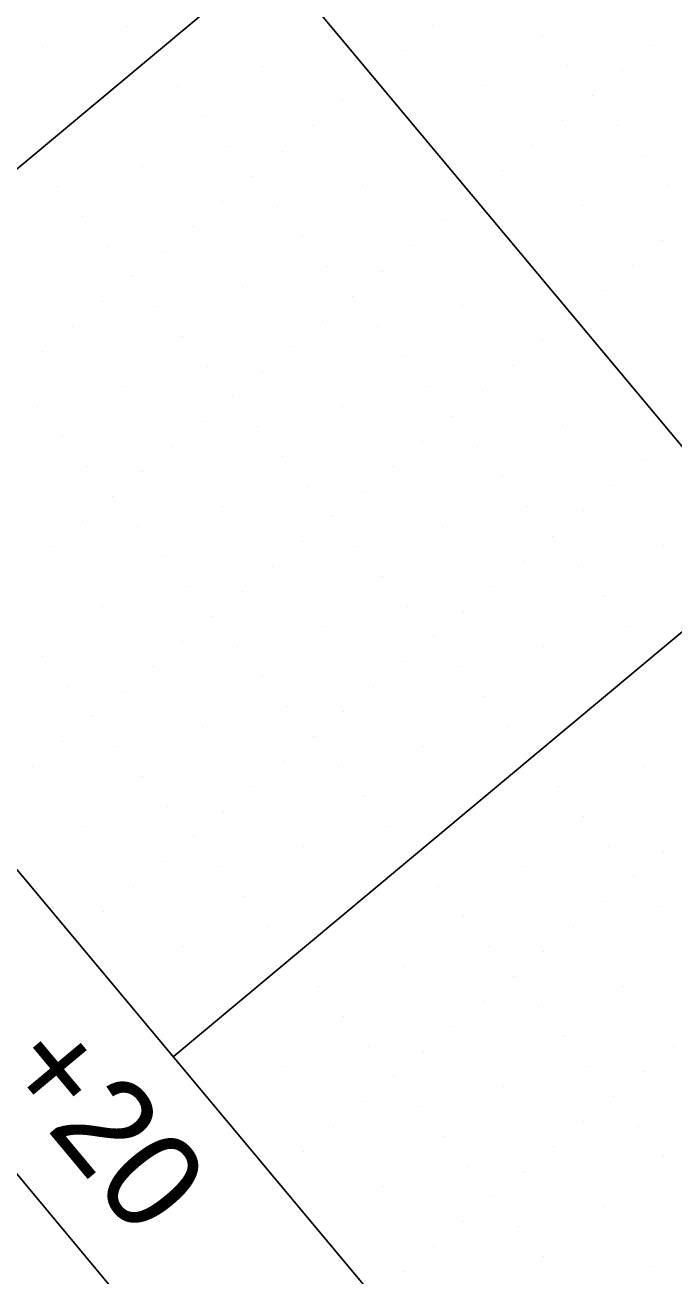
# Model space of a CAD drawing. Extents: x 2042995 to 2043795, y 305365 to 306249.
# Drawn here: x 2043306.46 to 2043323.06, y 305607.66 to 305639.67 of the extents above; entities that cross this region are included whole.
import ezdxf

# ---------------------------------------------------------------- set-up
doc = ezdxf.new("R2010")
doc.units = 0
for name, color, linetype in [('BR_BORDER LINES', 7, 'Continuous'), ('BR_CONCRETE', 7, 'Continuous'), ('BR_GRID DOTS', 7, 'Continuous'), ('BR_GRID LINES', 7, 'Continuous'), ('BR_TEXT', 7, 'Continuous')]:
    doc.layers.add(name, color=color, linetype=linetype)

msp = doc.modelspace()

# ---------------------------------------------------------------- linework, layer by layer
at = {"layer": 'BR_BORDER LINES'}
for p, q in [((2043026.498, 305945.211), (2043458.121, 305428.416)), ((2043041.019, 305935.624), (2043355.122, 305559.54))]:
    msp.add_line(p, q, dxfattribs=at)
at = {"layer": 'BR_CONCRETE'}
msp.add_spline([(2043139.109, 306017.548), (2043148.199, 306007.16), (2043160.233, 305993.368), (2043172.245, 305979.557), (2043184.234, 305965.727), (2043196.201, 305951.879), (2043208.145, 305938.012), (2043220.067, 305924.126), (2043231.966, 305910.221), (2043243.843, 305896.297), (2043255.698, 305882.355), (2043267.529, 305868.394), (2043279.339, 305854.414), (2043291.126, 305840.415), (2043302.89, 305826.398), (2043314.632, 305812.361), (2043326.352, 305798.306), (2043338.049, 305784.233), (2043349.724, 305770.14), (2043361.376, 305756.029), (2043373.005, 305741.899), (2043384.613, 305727.75), (2043396.197, 305713.582), (2043407.76, 305699.396), (2043419.299, 305685.191), (2043430.817, 305670.967), (2043442.311, 305656.724), (2043453.784, 305642.463), (2043465.234, 305628.182), (2043476.661, 305613.883), (2043488.066, 305599.566), (2043499.448, 305585.229), (2043510.808, 305570.874), (2043522.146, 305556.5), (2043533.461, 305542.107), (2043544.753, 305527.695), (2043547.219, 305524.543)], degree=3, dxfattribs=at)
at = {"layer": 'BR_GRID DOTS'}
for p, q in [((2043309.069, 305639.641), (2043309.069, 305639.641)), ((2043316.879, 305639.649), (2043316.879, 305639.649)), ((2043319.696, 305639.396), (2043319.696, 305639.396)), ((2043306.893, 305639.126), (2043306.893, 305639.126)), ((2043316.111, 305639.008), (2043316.111, 305639.008)), ((2043322.513, 305639.143), (2043322.513, 305639.143)), ((2043312.527, 305638.62), (2043312.527, 305638.62)), ((2043315.344, 305638.367), (2043315.344, 305638.367)), ((2043320.337, 305638.629), (2043320.337, 305638.629)), ((2043321.746, 305638.502), (2043321.746, 305638.502)), ((2043310.351, 305638.105), (2043310.351, 305638.105)), ((2043318.161, 305638.114), (2043318.161, 305638.114)), ((2043314.576, 305637.726), (2043314.576, 305637.726)), ((2043320.978, 305637.861), (2043320.978, 305637.861)), ((2043310.992, 305637.338), (2043310.992, 305637.338)), ((2043313.809, 305637.085), (2043313.809, 305637.085)), ((2043320.211, 305637.22), (2043320.211, 305637.22)), ((2043321.619, 305637.094), (2043321.619, 305637.094)), ((2043311.633, 305636.57), (2043311.633, 305636.57)), ((2043313.041, 305636.444), (2043313.041, 305636.444)), ((2043319.443, 305636.579), (2043319.443, 305636.579)), ((2043322.26, 305636.326), (2043322.26, 305636.326)), ((2043309.457, 305636.056), (2043309.457, 305636.056)), ((2043312.274, 305635.803), (2043312.274, 305635.803)), ((2043318.675, 305635.938), (2043318.675, 305635.938)), ((2043307.281, 305635.541), (2043307.281, 305635.541)), ((2043315.091, 305635.55), (2043315.091, 305635.55)), ((2043322.901, 305635.558), (2043322.901, 305635.558)), ((2043311.506, 305635.162), (2043311.506, 305635.162)), ((2043317.908, 305635.297), (2043317.908, 305635.297)), ((2043312.915, 305635.035), (2043312.915, 305635.035)), ((2043320.725, 305635.044), (2043320.725, 305635.044)), ((2043307.922, 305634.774), (2043307.922, 305634.774)), ((2043310.739, 305634.521), (2043310.739, 305634.521)), ((2043317.14, 305634.656), (2043317.14, 305634.656)), ((2043313.556, 305634.268), (2043313.556, 305634.268)), ((2043308.563, 305634.006), (2043308.563, 305634.006)), ((2043309.971, 305633.88), (2043309.971, 305633.88)), ((2043316.373, 305634.015), (2043316.373, 305634.015)), ((2043322.775, 305634.15), (2043322.775, 305634.15)), ((2043309.204, 305633.239), (2043309.204, 305633.239)), ((2043314.197, 305633.5), (2043314.197, 305633.5)), ((2043315.605, 305633.374), (2043315.605, 305633.374)), ((2043322.007, 305633.509), (2043322.007, 305633.509)), ((2043312.021, 305632.986), (2043312.021, 305632.986)), ((2043308.436, 305632.598), (2043308.436, 305632.598)), ((2043314.838, 305632.733), (2043314.838, 305632.733)), ((2043321.24, 305632.868), (2043321.24, 305632.868)), ((2043309.845, 305632.471), (2043309.845, 305632.471)), ((2043317.655, 305632.48), (2043317.655, 305632.48)), ((2043307.669, 305631.957), (2043307.669, 305631.957)), ((2043314.07, 305632.092), (2043314.07, 305632.092)), ((2043315.479, 305631.965), (2043315.479, 305631.965)), ((2043320.472, 305632.227), (2043320.472, 305632.227)), ((2043310.486, 305631.704), (2043310.486, 305631.704)), ((2043306.901, 305631.316), (2043306.901, 305631.316)), ((2043313.303, 305631.451), (2043313.303, 305631.451)), ((2043319.705, 305631.586), (2043319.705, 305631.586)), ((2043316.12, 305631.198), (2043316.12, 305631.198)), ((2043311.127, 305630.936), (2043311.127, 305630.936)), ((2043312.535, 305630.81), (2043312.535, 305630.81)), ((2043318.937, 305630.945), (2043318.937, 305630.945)), ((2043308.951, 305630.422), (2043308.951, 305630.422)), ((2043316.761, 305630.43), (2043316.761, 305630.43)), ((2043311.768, 305630.169), (2043311.768, 305630.169)), ((2043318.17, 305630.304), (2043318.17, 305630.304)), ((2043306.775, 305629.907), (2043306.775, 305629.907)), ((2043314.585, 305629.916), (2043314.585, 305629.916)), ((2043311, 305629.528), (2043311, 305629.528)), ((2043312.409, 305629.401), (2043312.409, 305629.401)), ((2043317.402, 305629.663), (2043317.402, 305629.663)), ((2043320.219, 305629.41), (2043320.219, 305629.41)), ((2043307.416, 305629.14), (2043307.416, 305629.14)), ((2043323.036, 305629.157), (2043323.036, 305629.157)), ((2043310.233, 305628.887), (2043310.233, 305628.887)), ((2043316.634, 305629.022), (2043316.634, 305629.022)), ((2043318.043, 305628.895), (2043318.043, 305628.895)), ((2043313.05, 305628.634), (2043313.05, 305628.634)), ((2043322.269, 305628.516), (2043322.269, 305628.516)), ((2043308.057, 305628.372), (2043308.057, 305628.372)), ((2043309.465, 305628.246), (2043309.465, 305628.246)), ((2043315.867, 305628.381), (2043315.867, 305628.381)), ((2043318.684, 305628.128), (2043318.684, 305628.128)), ((2043313.691, 305627.866), (2043313.691, 305627.866)), ((2043321.501, 305627.875), (2043321.501, 305627.875)), ((2043308.698, 305627.605), (2043308.698, 305627.605)), ((2043315.099, 305627.74), (2043315.099, 305627.74)), ((2043311.515, 305627.352), (2043311.515, 305627.352)), ((2043319.325, 305627.36), (2043319.325, 305627.36)), ((2043320.734, 305627.234), (2043320.734, 305627.234)), ((2043307.93, 305626.964), (2043307.93, 305626.964)), ((2043309.339, 305626.837), (2043309.339, 305626.837)), ((2043314.332, 305627.099), (2043314.332, 305627.099)), ((2043317.149, 305626.846), (2043317.149, 305626.846)), ((2043319.966, 305626.593), (2043319.966, 305626.593)), ((2043307.163, 305626.323), (2043307.163, 305626.323)), ((2043313.564, 305626.458), (2043313.564, 305626.458)), ((2043314.973, 305626.331), (2043314.973, 305626.331)), ((2043322.783, 305626.34), (2043322.783, 305626.34)), ((2043309.98, 305626.07), (2043309.98, 305626.07)), ((2043319.199, 305625.952), (2043319.199, 305625.952)), ((2043312.797, 305625.817), (2043312.797, 305625.817)), ((2043315.614, 305625.564), (2043315.614, 305625.564)), ((2043320.607, 305625.825), (2043320.607, 305625.825)), ((2043310.621, 305625.302), (2043310.621, 305625.302)), ((2043318.431, 305625.311), (2043318.431, 305625.311)), ((2043312.029, 305625.176), (2043312.029, 305625.176)), ((2043321.248, 305625.058), (2043321.248, 305625.058)), ((2043308.445, 305624.788), (2043308.445, 305624.788)), ((2043316.255, 305624.796), (2043316.255, 305624.796)), ((2043317.664, 305624.67), (2043317.664, 305624.67)), ((2043311.262, 305624.535), (2043311.262, 305624.535)), ((2043314.079, 305624.282), (2043314.079, 305624.282)), ((2043321.889, 305624.29), (2043321.889, 305624.29)), ((2043316.896, 305624.029), (2043316.896, 305624.029)), ((2043310.494, 305623.894), (2043310.494, 305623.894)), ((2043311.903, 305623.767), (2043311.903, 305623.767)), ((2043319.713, 305623.776), (2043319.713, 305623.776)), ((2043306.91, 305623.505), (2043306.91, 305623.505)), ((2043316.129, 305623.388), (2043316.129, 305623.388)), ((2043309.727, 305623.252), (2043309.727, 305623.252)), ((2043312.544, 305623), (2043312.544, 305623)), ((2043317.537, 305623.261), (2043317.537, 305623.261)), ((2043307.551, 305622.738), (2043307.551, 305622.738)), ((2043315.361, 305622.747), (2043315.361, 305622.747)), ((2043308.959, 305622.611), (2043308.959, 305622.611)), ((2043318.178, 305622.494), (2043318.178, 305622.494)), ((2043313.185, 305622.232), (2043313.185, 305622.232)), ((2043314.593, 305622.105), (2043314.593, 305622.105)), ((2043308.192, 305621.97), (2043308.192, 305621.97)), ((2043311.009, 305621.717), (2043311.009, 305621.717)), ((2043318.819, 305621.726), (2043318.819, 305621.726)), ((2043313.826, 305621.464), (2043313.826, 305621.464)), ((2043307.424, 305621.329), (2043307.424, 305621.329)), ((2043308.833, 305621.203), (2043308.833, 305621.203)), ((2043316.643, 305621.211), (2043316.643, 305621.211)), ((2043313.058, 305620.823), (2043313.058, 305620.823)), ((2043306.657, 305620.688), (2043306.657, 305620.688)), ((2043309.474, 305620.435), (2043309.474, 305620.435)), ((2043314.467, 305620.697), (2043314.467, 305620.697)), ((2043322.277, 305620.706), (2043322.277, 305620.706)), ((2043312.291, 305620.182), (2043312.291, 305620.182)), ((2043320.101, 305620.191), (2043320.101, 305620.191)), ((2043315.108, 305619.929), (2043315.108, 305619.929)), ((2043310.115, 305619.668), (2043310.115, 305619.668)), ((2043311.523, 305619.541), (2043311.523, 305619.541)), ((2043307.939, 305619.153), (2043307.939, 305619.153)), ((2043315.749, 305619.162), (2043315.749, 305619.162)), ((2043320.742, 305619.423), (2043320.742, 305619.423)), ((2043310.756, 305618.9), (2043310.756, 305618.9)), ((2043313.573, 305618.647), (2043313.573, 305618.647)), ((2043321.383, 305618.656), (2043321.383, 305618.656)), ((2043322.792, 305618.529), (2043322.792, 305618.529)), ((2043309.988, 305618.259), (2043309.988, 305618.259)), ((2043311.397, 305618.133), (2043311.397, 305618.133)), ((2043319.207, 305618.141), (2043319.207, 305618.141)), ((2043322.024, 305617.888), (2043322.024, 305617.888)), ((2043309.221, 305617.618), (2043309.221, 305617.618)), ((2043317.031, 305617.627), (2043317.031, 305617.627)), ((2043312.038, 305617.365), (2043312.038, 305617.365)), ((2043321.257, 305617.247), (2043321.257, 305617.247)), ((2043308.453, 305616.977), (2043308.453, 305616.977)), ((2043322.665, 305617.121), (2043322.665, 305617.121)), ((2043312.679, 305616.598), (2043312.679, 305616.598)), ((2043317.672, 305616.859), (2043317.672, 305616.859)), ((2043320.489, 305616.606), (2043320.489, 305616.606)), ((2043310.503, 305616.083), (2043310.503, 305616.083)), ((2043318.313, 305616.092), (2043318.313, 305616.092)), ((2043319.722, 305615.965), (2043319.722, 305615.965)), ((2043316.137, 305615.577), (2043316.137, 305615.577)), ((2043318.954, 305615.324), (2043318.954, 305615.324)), ((2043313.961, 305615.063), (2043313.961, 305615.063)), ((2043321.771, 305615.071), (2043321.771, 305615.071)), ((2043318.187, 305614.683), (2043318.187, 305614.683)), ((2043319.595, 305614.557), (2043319.595, 305614.557)), ((2043314.602, 305614.295), (2043314.602, 305614.295)), ((2043317.419, 305614.042), (2043317.419, 305614.042)), ((2043320.236, 305613.789), (2043320.236, 305613.789)), ((2043315.243, 305613.528), (2043315.243, 305613.528)), ((2043316.652, 305613.401), (2043316.652, 305613.401)), ((2043323.053, 305613.536), (2043323.053, 305613.536)), ((2043313.067, 305613.013), (2043313.067, 305613.013)), ((2043315.884, 305612.76), (2043315.884, 305612.76)), ((2043320.877, 305613.022), (2043320.877, 305613.022)), ((2043322.286, 305612.895), (2043322.286, 305612.895)), ((2043318.701, 305612.507), (2043318.701, 305612.507)), ((2043315.117, 305612.119), (2043315.117, 305612.119)), ((2043321.518, 305612.254), (2043321.518, 305612.254)), ((2043316.525, 305611.993), (2043316.525, 305611.993)), ((2043314.349, 305611.478), (2043314.349, 305611.478)), ((2043320.751, 305611.613), (2043320.751, 305611.613)), ((2043322.159, 305611.487), (2043322.159, 305611.487)), ((2043317.166, 305611.225), (2043317.166, 305611.225)), ((2043313.582, 305610.837), (2043313.582, 305610.837)), ((2043319.983, 305610.972), (2043319.983, 305610.972)), ((2043322.8, 305610.719), (2043322.8, 305610.719)), ((2043317.807, 305610.458), (2043317.807, 305610.458)), ((2043319.216, 305610.331), (2043319.216, 305610.331)), ((2043315.631, 305609.943), (2043315.631, 305609.943)), ((2043318.448, 305609.69), (2043318.448, 305609.69)), ((2043321.265, 305609.437), (2043321.265, 305609.437)), ((2043317.681, 305609.049), (2043317.681, 305609.049)), ((2043319.089, 305608.923), (2043319.089, 305608.923)), ((2043316.913, 305608.408), (2043316.913, 305608.408)), ((2043319.73, 305608.155), (2043319.73, 305608.155)), ((2043316.146, 305607.767), (2043316.146, 305607.767)), ((2043322.547, 305607.902), (2043322.547, 305607.902))]:
    msp.add_line(p, q, dxfattribs=at)
at = {"layer": 'BR_GRID LINES'}
for p, q in [((2043133.293, 305856.342), (2043340.985, 305607.666)), ((2043450.933, 305756.822), (2043297.429, 305628.617)), ((2043463.754, 305741.471), (2043310.25, 305613.266))]:
    msp.add_line(p, q, dxfattribs=at)

# ---------------------------------------------------------------- texts
at = {"layer": 'BR_TEXT'}
for s, height, p in [('SECTION ALONG L US 17A  US 21', 8.12508, (2043221.449, 305763.122)), ('+20', 2.5, (2043305.725, 305612.934))]:
    msp.add_text(s, height=height, rotation=309.8684, dxfattribs=at).set_placement(p)

doc.saveas('drawing.dxf')
